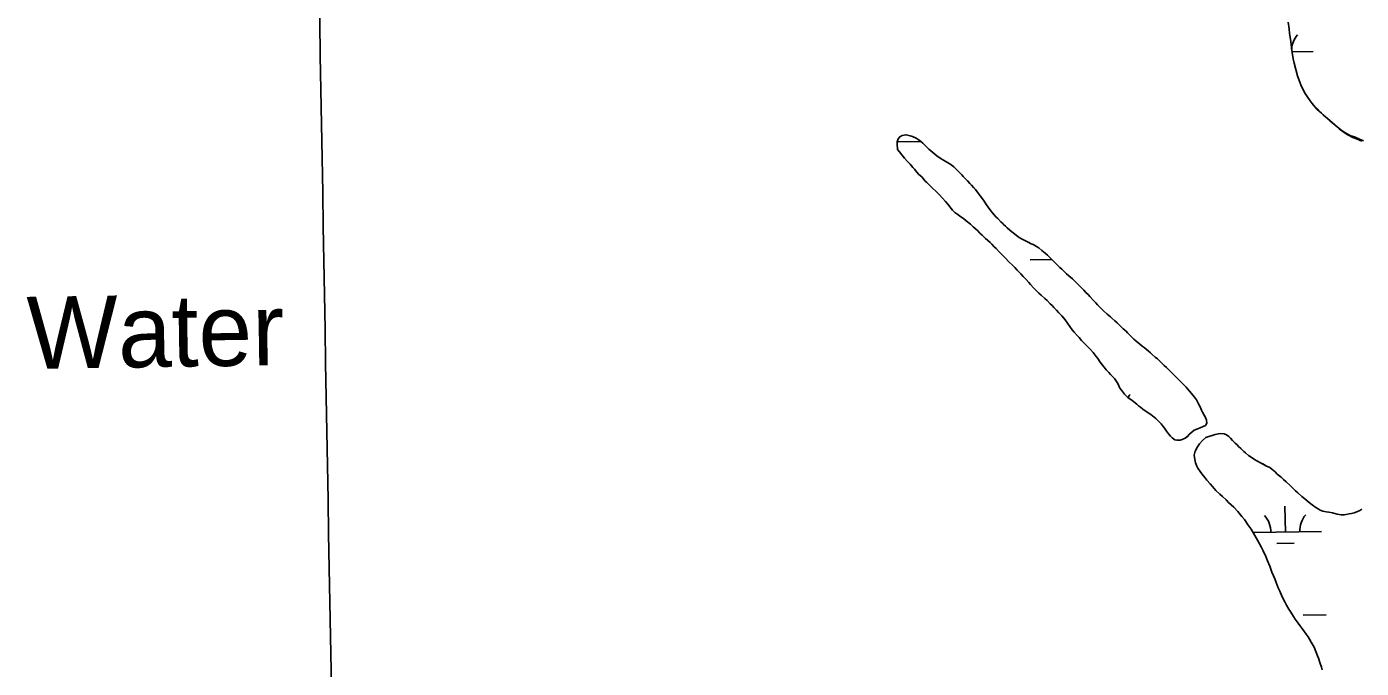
# Model space of a CAD drawing. Extents: x 3887375 to 3925618, y 296674 to 322633.
# Drawn here: x 3917651 to 3919501, y 309948 to 310838 of the extents above; entities that cross this region are included whole.
import ezdxf

# ---------------------------------------------------------------- set-up
doc = ezdxf.new("R2010")
doc.units = 0
for name, color, linetype in [('V-GRID-MAJR', 7, 'Continuous'), ('V-RIVR-IDEN', 7, 'Continuous'), ('V-TOPO-SHOR', 7, 'Continuous'), ('V-WETL-SWMP', 7, 'Continuous')]:
    doc.layers.add(name, color=color, linetype=linetype)

msp = doc.modelspace()

# ---------------------------------------------------------------- linework, layer by layer
at = {"layer": 'V-GRID-MAJR'}
msp.add_spline([(3918201.9, 302561.723), (3918096.1550000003, 308619.693), (3917990.376, 314679.589), (3917884.598, 320739.48), (3917884.5640000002, 320741.409)], degree=3, dxfattribs=at)
at = {"layer": 'V-TOPO-SHOR'}
for points in [[(3919399.395, 310844.017), (3919400.667, 310834.961), (3919401.3000000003, 310828.496), (3919402.575, 310820.51900000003), (3919403.423, 310813.83400000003), (3919404.058, 310808.231), (3919404.906, 310801.978), (3919406.395, 310793.139), (3919407.4620000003, 310787.319), (3919409.811, 310778.47500000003), (3919412.379, 310769.634), (3919414.091, 310764.45900000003), (3919417.094, 310757.125), (3919419.238, 310752.378), (3919422.8880000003, 310745.259), (3919425.679, 310740.942), (3919429.761, 310734.898), (3919432.554, 310731.445)], [(3919432.554, 310731.445), (3919436.855, 310726.479), (3919439.65, 310723.239), (3919442.876, 310720.216), (3919447.824, 310715.677), (3919451.6950000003, 310712.438), (3919457.288, 310707.467), (3919461.1610000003, 310704.227), (3919467.184, 310698.827), (3919474.284, 310693.639), (3919479.234, 310690.395), (3919486.1240000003, 310686.715), (3919491.076, 310684.98), (3919498.395, 310681.732), (3919503.5640000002, 310679.565)], [(3919022.77, 310548.538), (3919020.077, 310550.643), (3919016.185, 310553.65), (3919013.642, 310555.755), (3919009.753, 310559.061), (3919007.508, 310561.314), (3919004.217, 310564.318), (3919001.225, 310567.474), (3918996.887, 310571.83), (3918994.645, 310573.933), (3918991.6520000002, 310577.38800000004), (3918989.7090000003, 310579.791), (3918987.167, 310582.795), (3918983.432, 310587.749), (3918981.1890000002, 310591.053), (3918977.1550000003, 310597.207), (3918972.522, 310603.363), (3918969.682, 310607.267), (3918965.946, 310612.071), (3918963.8510000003, 310614.476), (3918960.562, 310618.08), (3918958.3170000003, 310620.482), (3918954.879, 310624.089), (3918952.636, 310626.491), (3918949.1950000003, 310630.096), (3918946.951, 310632.35000000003), (3918943.961, 310635.504), (3918941.866, 310637.757), (3918938.876, 310640.911), (3918936.0330000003, 310643.766), (3918930.645, 310647.825), (3918926.452, 310649.933), (3918921.66, 310652.642), (3918918.668, 310654.446), (3918912.68, 310658.657), (3918906.845, 310663.316), (3918901.4590000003, 310668.27400000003), (3918896.67, 310672.782), (3918893.08, 310676.237), (3918889.789, 310679.094), (3918886.647, 310681.65), (3918883.651, 310683.153), (3918878.56, 310685.414), (3918875.414, 310686.77), (3918869.87, 310687.98), (3918864.6210000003, 310686.942), (3918861.17, 310685.302), (3918858.768, 310682.608), (3918857.4080000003, 310678.414), (3918857.551, 310675.266), (3918857.795, 310667.816)], [(3918857.795, 310667.816), (3918860.9390000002, 310664.207), (3918864.083, 310660.148), (3918867.673, 310655.63800000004), (3918871.715, 310651.129), (3918875.308, 310647.069), (3918879.348, 310642.56), (3918881.595, 310640.305), (3918884.737, 310636.246), (3918887.432, 310633.088), (3918891.475, 310629.477), (3918893.721, 310627.222), (3918895.966, 310624.066), (3918898.509, 310621.662), (3918901.352, 310619.106), (3918903.744, 310616.704), (3918906.886, 310613.699), (3918910.924, 310609.642), (3918915.561, 310605.284), (3918920.2, 310600.328), (3918924.386, 310595.673), (3918927.825, 310591.618), (3918932.16, 310585.912), (3918934.253, 310583.659), (3918937.544, 310580.354), (3918941.436, 310577.347), (3918944.43, 310575.242), (3918949.519, 310571.783), (3918953.109, 310568.776), (3918958.946, 310563.968), (3918962.985, 310560.36100000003), (3918968.67, 310555.251), (3918972.11, 310551.797), (3918975.4020000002, 310548.792), (3918980.038, 310544.436), (3918982.582, 310541.88), (3918986.471, 310538.575), (3918988.566, 310536.322), (3918992.156, 310532.715), (3918994.7, 310530.313), (3918998.737, 310525.957), (3919001.876, 310522.502), (3919007.113, 310517.245), (3919012.946, 310511.385), (3919016.685, 310507.629), (3919020.4250000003, 310503.873), (3919024.015, 310500.26900000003), (3919028.951, 310495.01), (3919031.941, 310491.706), (3919036.129, 310487.35000000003), (3919039.869, 310483.143), (3919042.41, 310480.291), (3919046.449, 310475.78500000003), (3919049.289, 310472.93), (3919053.926, 310468.574), (3919057.217, 310465.568), (3919062.005, 310461.06200000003), (3919065.2970000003, 310458.055), (3919069.634, 310453.849), (3919072.1780000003, 310451.146), (3919074.5700000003, 310448.442), (3919078.16, 310444.686), (3919081.15, 310441.68200000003), (3919085.637, 310437.025), (3919088.328, 310433.721), (3919091.619, 310429.666), (3919093.71, 310426.664), (3919096.848, 310422.16000000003), (3919100.137, 310417.657), (3919102.828, 310414.503), (3919106.867, 310409.846), (3919109.558, 310406.993), (3919113.148, 310402.938), (3919115.69, 310400.232), (3919117.7830000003, 310397.979), (3919120.625, 310394.97500000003), (3919125.112, 310390.619), (3919129.002, 310386.412), (3919133.485, 310380.55700000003), (3919135.578, 310377.704), (3919139.014, 310372.9), (3919142.154, 310368.54600000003), (3919144.247, 310365.695), (3919146.938, 310362.24), (3919150.676, 310358.33400000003), (3919153.217, 310355.481), (3919156.2090000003, 310352.477), (3919158.603, 310350.07300000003), (3919160.5470000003, 310347.521), (3919162.1890000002, 310344.817), (3919163.5330000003, 310342.116), (3919166.22, 310336.865), (3919168.46, 310333.863), (3919172.497, 310328.605), (3919177.134, 310323.94800000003), (3919182.97, 310319.441), (3919189.4050000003, 310314.478), (3919191.951, 310312.375), (3919194.4930000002, 310310.272), (3919198.085, 310307.564), (3919203.772, 310303.505)], [(3919203.772, 310303.505), (3919209.0130000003, 310300.196), (3919213.801, 310296.737), (3919216.046, 310294.63300000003), (3919219.636, 310291.178), (3919223.2260000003, 310287.123), (3919226.0670000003, 310283.82), (3919228.008, 310281.116), (3919230.849, 310277.213), (3919233.54, 310273.461), (3919236.079, 310270.305), (3919238.623, 310267.751), (3919242.066, 310265.347), (3919245.361, 310264.44), (3919249.559, 310264.88), (3919252.559, 310265.623), (3919256.762, 310267.563), (3919259.164, 310269.506), (3919262.769, 310272.947), (3919266.373, 310276.23600000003), (3919269.2260000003, 310278.329), (3919272.9760000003, 310279.97000000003), (3919277.477, 310281.61), (3919281.68, 310283.4), (3919284.832, 310285.192), (3919286.636, 310288.184), (3919286.196, 310292.532), (3919285.004, 310295.985), (3919283.062, 310299.286), (3919280.523, 310303.337), (3919279.179, 310306.34), (3919276.943, 310311.591), (3919275.153, 310315.191), (3919272.165, 310320.596), (3919269.625, 310324.35000000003), (3919265.589, 310329.453), (3919262.599, 310332.759), (3919257.813, 310338.166), (3919252.578, 310343.572), (3919249.137, 310346.878), (3919244.501, 310351.537), (3919241.361, 310354.691), (3919236.722, 310359.196), (3919230.591, 310365.357), (3919227.449, 310368.36100000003), (3919222.9620000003, 310372.719), (3919218.323, 310377.22500000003), (3919215.181, 310379.781), (3919210.991, 310383.539), (3919208.7490000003, 310385.792), (3919205.455, 310388.495), (3919199.6210000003, 310393.156), (3919197.227, 310395.11), (3919193.485, 310398.117), (3919188.846, 310401.875), (3919185.5530000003, 310404.879), (3919180.916, 310409.235), (3919176.878, 310413.292), (3919174.633, 310415.545), (3919170.893, 310419.002), (3919166.406, 310423.059), (3919162.218, 310427.114), (3919159.2260000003, 310430.27), (3919155.185, 310433.576), (3919152.943, 310435.679), (3919148.603, 310439.136), (3919143.665, 310443.795), (3919139.029, 310448.602), (3919135.139, 310452.358), (3919132.897, 310454.912), (3919129.307, 310458.666), (3919124.521, 310463.773), (3919122.4280000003, 310466.026), (3919119.136, 310469.332), (3919116.146, 310472.635), (3919112.7060000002, 310476.242), (3919110.3140000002, 310478.64400000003), (3919107.62, 310481.349), (3919103.432, 310485.404), (3919100.44, 310488.259), (3919095.353, 310492.618), (3919092.2090000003, 310495.32300000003), (3919088.021, 310499.38), (3919085.48, 310501.784), (3919083.085, 310504.18700000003), (3919079.346, 310507.64400000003), (3919076.952, 310510.04600000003), (3919072.913, 310514.103), (3919070.222, 310516.806), (3919065.733, 310521.01300000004), (3919062.4420000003, 310523.718), (3919058.102, 310527.626), (3919053.613, 310531.083), (3919050.6210000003, 310533.34), (3919046.127, 310535.898), (3919043.131, 310536.953), (3919038.941, 310539.06), (3919033.7, 310541.77), (3919029.6550000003, 310543.879), (3919026.6610000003, 310545.683), (3919022.77, 310548.538)], [(3919501.596, 310168.79), (3919498.575, 310167.289), (3919494.475, 310165.357), (3919490.594, 310164.071), (3919486.929, 310163.217), (3919483.91, 310162.578), (3919479.597, 310161.724), (3919476.58, 310161.085), (3919472.914, 310161.093), (3919467.315, 310162.183), (3919460.8510000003, 310163.707), (3919455.68, 310164.794), (3919452.018, 310165.232), (3919447.279, 310166.322), (3919443.8340000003, 310167.405), (3919440.8200000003, 310169.353), (3919437.592, 310171.299), (3919432.427, 310174.97500000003), (3919428.554, 310178.215), (3919422.316, 310183.185), (3919418.443, 310186.642), (3919412.85, 310191.61100000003), (3919409.625, 310194.636), (3919404.894, 310198.957), (3919401.881, 310201.98), (3919396.72, 310206.733), (3919392.847, 310210.188), (3919389.407, 310213.43), (3919384.244, 310217.751), (3919381.233, 310220.559), (3919376.715, 310224.233), (3919373.703, 310226.61100000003), (3919368.5360000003, 310229.208), (3919365.308, 310231.153), (3919360.7860000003, 310233.318), (3919356.049, 310235.915), (3919352.821, 310237.648), (3919347.8710000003, 310241.107), (3919344.429, 310243.484), (3919340.126, 310246.941), (3919337.975, 310249.102), (3919333.89, 310252.989), (3919330.662, 310255.799), (3919328.512, 310257.96), (3919325.931, 310260.55), (3919322.275, 310264.222), (3919319.265, 310267.245), (3919316.899, 310269.621), (3919313.6720000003, 310272.216), (3919310.872, 310273.514), (3919305.701, 310273.957), (3919302.682, 310273.533), (3919298.369, 310272.464), (3919293.841, 310270.965), (3919289.528, 310269.68), (3919285.43, 310268.181), (3919280.681, 310264.098), (3919276.574, 310259.365), (3919273.764, 310255.492), (3919270.301, 310249.248), (3919269.214, 310243.646), (3919269.847, 310237.828), (3919270.914, 310233.083), (3919272.63, 310228.77), (3919274.346, 310225.964), (3919277.353, 310220.999), (3919279.933, 310217.977), (3919283.802, 310212.795), (3919286.595, 310209.342), (3919291.109, 310203.944), (3919294.5500000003, 310200.27400000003), (3919299.281, 310195.09), (3919304.657, 310189.907), (3919308.3140000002, 310186.665), (3919313.2600000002, 310181.913), (3919316.701, 310178.458), (3919320.574, 310175.001), (3919324.014, 310171.544), (3919329.8200000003, 310165.714), (3919335.194, 310159.021), (3919338.633, 310154.704), (3919344.005, 310146.934), (3919348.086, 310141.32), (3919353.239, 310132.473), (3919356.8910000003, 310126.216), (3919361.826, 310116.936), (3919364.6180000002, 310111.327), (3919368.478, 310103.346), (3919370.838, 310097.521), (3919373.838, 310089.755), (3919376.836, 310081.77400000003), (3919378.983, 310076.81200000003), (3919380.697, 310072.499), (3919382.841, 310067.322)], [(3919382.841, 310067.322), (3919385.626, 310059.988), (3919387.773, 310055.458), (3919391.203, 310047.477), (3919394.6350000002, 310040.57300000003), (3919396.997, 310036.04), (3919400.433, 310030.216), (3919403.0100000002, 310026.114), (3919406.6610000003, 310020.287), (3919409.24, 310016.617), (3919413.106, 310011.006), (3919415.685, 310007.553), (3919419.5530000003, 310002.156), (3919421.917, 309998.918), (3919424.2800000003, 309995.681), (3919426.859, 309991.795), (3919428.792, 309988.99), (3919431.3680000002, 309984.458), (3919435.233, 309977.76900000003), (3919437.805, 309971.512), (3919439.949, 309965.905), (3919441.449, 309962.237), (3919443.376, 309956.414), (3919445.3030000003, 309950.16000000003), (3919446.5870000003, 309946.06200000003)]]:
    msp.add_lwpolyline(points, dxfattribs=at)
at = {"layer": 'V-WETL-SWMP'}
for p, q in [((3919404.7903205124, 310802.8317269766), (3919434.0683922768, 310803.3342710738)), ((3918858.8184614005, 310678.0113780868), (3918890.411825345, 310678.5536630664)), ((3919041.649440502, 310514.62405886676), (3919071.8783075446, 310515.1429229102)), ((3919202.039880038, 310304.74176756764), (3919202.1190493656, 310304.7431264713)), ((3919395.49448869, 310137.2241627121), (3919394.876656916, 310173.21886070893)), ((3919350.9183053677, 310136.4590338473), (3919445.487124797, 310138.08226239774)), ((3919383.7610827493, 310121.58949143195), (3919407.7575480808, 310122.0013792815)), ((3919420.064204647, 310022.1968870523), (3919452.0594917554, 310022.7460708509))]:
    msp.add_line(p, q, dxfattribs=at)
for points in [[(3919501.193, 310679.355), (3919493.873, 310682.604), (3919488.92, 310684.338), (3919482.031, 310688.017), (3919477.0810000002, 310691.261), (3919469.98, 310696.449), (3919463.957, 310701.85000000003), (3919460.085, 310705.091), (3919454.492, 310710.06), (3919450.62, 310713.301), (3919445.673, 310717.838), (3919442.447, 310720.862), (3919439.6520000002, 310724.101), (3919432.555, 310731.444), (3919429.761, 310734.898), (3919425.679, 310740.942), (3919422.887, 310745.25800000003), (3919419.238, 310752.378), (3919417.094, 310757.124), (3919414.092, 310764.458), (3919412.379, 310769.635), (3919409.812, 310778.476), (3919407.461, 310787.318), (3919406.396, 310793.139), (3919404.906, 310801.979), (3919404.058, 310808.23), (3919403.423, 310813.835), (3919402.576, 310820.518), (3919401.3000000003, 310828.495), (3919400.667, 310834.962), (3919399.394, 310844.017)], [(3918857.796, 310667.815), (3918857.551, 310675.266), (3918857.4080000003, 310678.414), (3918858.767, 310682.609), (3918861.171, 310685.302), (3918864.622, 310686.943), (3918869.8710000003, 310687.981), (3918875.415, 310686.77), (3918878.56, 310685.414), (3918883.6520000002, 310683.154), (3918886.647, 310681.64900000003), (3918889.789, 310679.094), (3918893.0810000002, 310676.238), (3918896.671, 310672.783), (3918901.458, 310668.275), (3918906.844, 310663.317), (3918912.68, 310658.657), (3918918.667, 310654.447), (3918921.6610000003, 310652.642), (3918926.452, 310649.933), (3918930.645, 310647.825), (3918936.0330000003, 310643.766), (3918938.875, 310640.912), (3918941.866, 310637.757), (3918943.96, 310635.504), (3918946.951, 310632.35000000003), (3918949.1950000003, 310630.096), (3918952.6350000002, 310626.491), (3918954.878, 310624.088), (3918958.318, 310620.483), (3918960.561, 310618.08), (3918963.8510000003, 310614.47500000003), (3918965.9450000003, 310612.072), (3918969.682, 310607.267), (3918972.522, 310603.363), (3918977.1550000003, 310597.207), (3918981.1890000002, 310591.052), (3918983.431, 310587.749), (3918987.168, 310582.795), (3918989.7090000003, 310579.791), (3918991.653, 310577.38800000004), (3918994.644, 310573.934), (3918996.8880000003, 310571.831), (3919001.225, 310567.474), (3919004.217, 310564.319), (3919007.508, 310561.314), (3919009.752, 310559.061), (3919013.642, 310555.755), (3919016.186, 310553.65), (3919020.077, 310550.64400000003), (3919022.77, 310548.539), (3919026.662, 310545.683), (3919029.656, 310543.878), (3919033.699, 310541.77), (3919038.94, 310539.06), (3919043.132, 310536.953), (3919046.128, 310535.897), (3919050.62, 310533.339), (3919053.613, 310531.08400000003), (3919058.102, 310527.626), (3919062.441, 310523.719), (3919065.733, 310521.014), (3919070.221, 310516.80700000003), (3919072.914, 310514.103), (3919076.952, 310510.047), (3919079.345, 310507.643), (3919083.086, 310504.18700000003), (3919085.4790000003, 310501.784), (3919088.022, 310499.38), (3919092.21, 310495.32300000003), (3919095.353, 310492.618), (3919100.44, 310488.26), (3919103.432, 310485.405), (3919107.62, 310481.349), (3919110.313, 310478.645), (3919112.7060000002, 310476.241), (3919116.146, 310472.636), (3919119.137, 310469.332), (3919122.427, 310466.026), (3919124.521, 310463.773), (3919129.307, 310458.666), (3919132.897, 310454.911), (3919135.14, 310452.358), (3919139.029, 310448.602), (3919143.666, 310443.795), (3919148.602, 310439.137), (3919152.9420000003, 310435.68), (3919155.186, 310433.576), (3919159.2260000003, 310430.27), (3919162.218, 310427.115), (3919166.406, 310423.059), (3919170.894, 310419.002), (3919174.634, 310415.54600000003), (3919176.878, 310413.292), (3919180.917, 310409.23600000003), (3919185.554, 310404.879), (3919188.846, 310401.874), (3919193.485, 310398.116), (3919197.2260000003, 310395.11), (3919199.62, 310393.156), (3919205.4560000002, 310388.496)], [(3919203.773, 310303.505), (3919198.085, 310307.564), (3919194.4930000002, 310310.271), (3919191.95, 310312.375), (3919189.406, 310314.479), (3919182.971, 310319.44), (3919177.134, 310323.949), (3919172.497, 310328.606), (3919168.461, 310333.862), (3919166.219, 310336.865), (3919163.532, 310342.117), (3919162.1890000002, 310344.818), (3919160.546, 310347.52), (3919158.603, 310350.07300000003), (3919156.21, 310352.476), (3919153.218, 310355.481), (3919150.676, 310358.335), (3919146.937, 310362.24), (3919144.2460000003, 310365.694), (3919142.153, 310368.54600000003), (3919139.015, 310372.9), (3919135.578, 310377.705), (3919133.485, 310380.558), (3919129.001, 310386.413), (3919125.112, 310390.619), (3919120.625, 310394.976), (3919117.7830000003, 310397.98), (3919115.6890000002, 310400.233), (3919113.147, 310402.93700000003), (3919109.558, 310406.992), (3919106.866, 310409.846), (3919102.828, 310414.502), (3919100.137, 310417.656), (3919096.849, 310422.16000000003), (3919093.711, 310426.664), (3919091.619, 310429.667), (3919088.329, 310433.721), (3919085.6380000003, 310437.025), (3919081.151, 310441.68200000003), (3919078.16, 310444.686), (3919074.5700000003, 310448.442), (3919072.1780000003, 310451.145), (3919069.6350000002, 310453.849), (3919065.2970000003, 310458.055), (3919062.006, 310461.061), (3919057.218, 310465.568), (3919053.927, 310468.57300000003), (3919049.29, 310472.931), (3919046.448, 310475.78500000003), (3919042.41, 310480.291), (3919039.8680000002, 310483.14400000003), (3919036.129, 310487.35000000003), (3919031.941, 310491.706), (3919028.95, 310495.01), (3919024.015, 310500.268), (3919020.4250000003, 310503.873), (3919016.686, 310507.629), (3919012.946, 310511.385), (3919007.113, 310517.244), (3919001.877, 310522.501), (3918998.737, 310525.956), (3918994.699, 310530.31200000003), (3918992.156, 310532.716), (3918988.566, 310536.321), (3918986.472, 310538.575), (3918982.582, 310541.881), (3918980.039, 310544.435), (3918975.4020000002, 310548.792), (3918972.11, 310551.797), (3918968.67, 310555.252), (3918962.985, 310560.36100000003), (3918958.9450000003, 310563.968), (3918953.109, 310568.777), (3918949.518, 310571.783), (3918944.429, 310575.242), (3918941.435, 310577.347), (3918937.544, 310580.354), (3918934.254, 310583.659), (3918932.16, 310585.912), (3918927.825, 310591.618), (3918924.386, 310595.672), (3918920.199, 310600.328), (3918915.562, 310605.28500000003), (3918910.9250000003, 310609.643), (3918906.886, 310613.699), (3918903.745, 310616.704), (3918901.352, 310619.107), (3918898.509, 310621.662), (3918895.965, 310624.067), (3918893.721, 310627.223), (3918891.475, 310629.478), (3918887.431, 310633.088), (3918884.737, 310636.245), (3918881.595, 310640.304), (3918879.349, 310642.559), (3918875.307, 310647.07), (3918871.715, 310651.129), (3918867.673, 310655.639), (3918864.082, 310660.14900000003), (3918860.9390000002, 310664.207), (3918857.796, 310667.815)], [(3919205.4560000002, 310388.496), (3919208.748, 310385.791), (3919210.992, 310383.538), (3919215.181, 310379.781), (3919218.323, 310377.226), (3919222.961, 310372.719), (3919227.448, 310368.362), (3919230.59, 310365.357), (3919236.722, 310359.197), (3919241.36, 310354.69), (3919244.501, 310351.536), (3919249.1380000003, 310346.878), (3919252.578, 310343.57300000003), (3919257.813, 310338.165), (3919262.598, 310332.75800000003), (3919265.589, 310329.454), (3919269.626, 310324.349), (3919272.166, 310320.59500000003), (3919275.1520000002, 310315.192), (3919276.943, 310311.591), (3919279.18, 310306.339), (3919280.523, 310303.338), (3919283.063, 310299.286), (3919285.004, 310295.984), (3919286.196, 310292.533), (3919286.636, 310288.185), (3919284.8310000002, 310285.191), (3919281.679, 310283.39900000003), (3919277.478, 310281.609), (3919272.977, 310279.97000000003), (3919269.2260000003, 310278.329), (3919266.373, 310276.237), (3919262.769, 310272.947), (3919259.164, 310269.507), (3919256.761, 310267.563), (3919252.559, 310265.623), (3919249.56, 310264.88), (3919245.361, 310264.44), (3919242.066, 310265.346), (3919238.623, 310267.752), (3919236.08, 310270.306), (3919233.539, 310273.46), (3919230.848, 310277.213), (3919228.009, 310281.117), (3919226.066, 310283.819), (3919223.225, 310287.123), (3919219.636, 310291.178), (3919216.046, 310294.634), (3919213.802, 310296.737), (3919209.012, 310300.196), (3919203.773, 310303.505)], [(3919446.5870000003, 309946.06200000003), (3919445.3030000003, 309950.16000000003), (3919443.376, 309956.414), (3919441.449, 309962.237), (3919439.949, 309965.904), (3919437.806, 309971.512), (3919435.233, 309977.768), (3919431.3680000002, 309984.458), (3919428.792, 309988.989), (3919426.858, 309991.795), (3919424.2800000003, 309995.68), (3919421.917, 309998.918), (3919419.5530000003, 310002.156), (3919415.685, 310007.552), (3919413.1070000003, 310011.006), (3919409.239, 310016.618), (3919406.6610000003, 310020.287), (3919403.0100000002, 310026.114), (3919400.433, 310030.215), (3919396.997, 310036.041), (3919394.636, 310040.572), (3919391.203, 310047.476), (3919387.772, 310055.458), (3919385.626, 310059.988), (3919382.84, 310067.322), (3919380.696, 310072.499), (3919378.9820000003, 310076.813), (3919376.8370000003, 310081.775), (3919373.8370000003, 310089.755), (3919370.8370000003, 310097.521), (3919368.4790000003, 310103.34500000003), (3919364.617, 310111.327), (3919361.827, 310116.93700000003), (3919356.89, 310126.215), (3919353.24, 310132.473), (3919348.0870000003, 310141.32), (3919344.004, 310146.933), (3919338.633, 310154.703), (3919335.194, 310159.021), (3919329.8200000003, 310165.714), (3919324.014, 310171.545), (3919320.573, 310175.001), (3919316.701, 310178.458), (3919313.2600000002, 310181.913), (3919308.3140000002, 310186.665), (3919304.657, 310189.906), (3919299.2800000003, 310195.09), (3919294.5500000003, 310200.273), (3919291.11, 310203.944), (3919286.595, 310209.342), (3919283.801, 310212.79600000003), (3919279.933, 310217.977), (3919277.353, 310221), (3919274.347, 310225.964), (3919272.629, 310228.76900000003), (3919270.914, 310233.083), (3919269.847, 310237.827), (3919269.213, 310243.647), (3919270.302, 310249.248), (3919273.764, 310255.491), (3919276.574, 310259.364), (3919280.68, 310264.097), (3919285.43, 310268.181), (3919289.528, 310269.681), (3919293.841, 310270.965), (3919298.37, 310272.464), (3919302.683, 310273.532), (3919305.701, 310273.956), (3919310.873, 310273.514)], [(3919310.873, 310273.514), (3919313.6720000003, 310272.215), (3919316.899, 310269.62200000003), (3919319.264, 310267.246), (3919322.275, 310264.222), (3919325.931, 310260.55), (3919328.511, 310257.95900000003), (3919330.662, 310255.799), (3919333.889, 310252.99), (3919337.975, 310249.102), (3919340.126, 310246.942), (3919344.429, 310243.484), (3919347.872, 310241.106), (3919352.821, 310237.647), (3919356.0500000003, 310235.916), (3919360.7860000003, 310233.319), (3919365.307, 310231.154), (3919368.5360000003, 310229.208), (3919373.703, 310226.61), (3919376.715, 310224.233), (3919381.233, 310220.56), (3919384.244, 310217.751), (3919389.407, 310213.43), (3919392.848, 310210.189), (3919396.72, 310206.733), (3919401.882, 310201.98), (3919404.893, 310198.956), (3919409.625, 310194.636), (3919412.8510000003, 310191.61100000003), (3919418.444, 310186.642), (3919422.316, 310183.186), (3919428.555, 310178.215), (3919432.427, 310174.974), (3919437.592, 310171.299), (3919440.8200000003, 310169.352), (3919443.8340000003, 310167.406), (3919447.279, 310166.321), (3919452.019, 310165.233), (3919455.681, 310164.794), (3919460.852, 310163.706), (3919467.3140000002, 310162.183), (3919472.915, 310161.093), (3919476.579, 310161.085), (3919479.597, 310161.72500000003), (3919483.91, 310162.578), (3919486.9280000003, 310163.218), (3919490.594, 310164.072), (3919494.4760000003, 310165.357), (3919498.575, 310167.288), (3919501.596, 310168.79)]]:
    msp.add_lwpolyline(points, dxfattribs=at)
for centre, radius, start, end in [((3919439.3024076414, 310803.89898356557), 35.24628790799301, 140.21153501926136, 174.72099612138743), ((3919207.35306473, 310305.30783896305), 35.24628790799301, 140.21153501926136, 148.37542908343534), ((3919340.2515400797, 310136.75081704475), 35.24628790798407, 0.2115380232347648, 41.7551963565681), ((3919450.7211401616, 310138.6469748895), 35.24628790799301, 140.21153501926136, 181.7551933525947)]:
    msp.add_arc(centre, radius, start, end, dxfattribs=at)

# ---------------------------------------------------------------- texts
at = {"layer": 'V-RIVR-IDEN'}
msp.add_text('Water', height=99.999801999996, rotation=0.8971749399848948, dxfattribs=at).set_placement((3917652.2474358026, 310363.2921506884))

doc.saveas('drawing.dxf')
